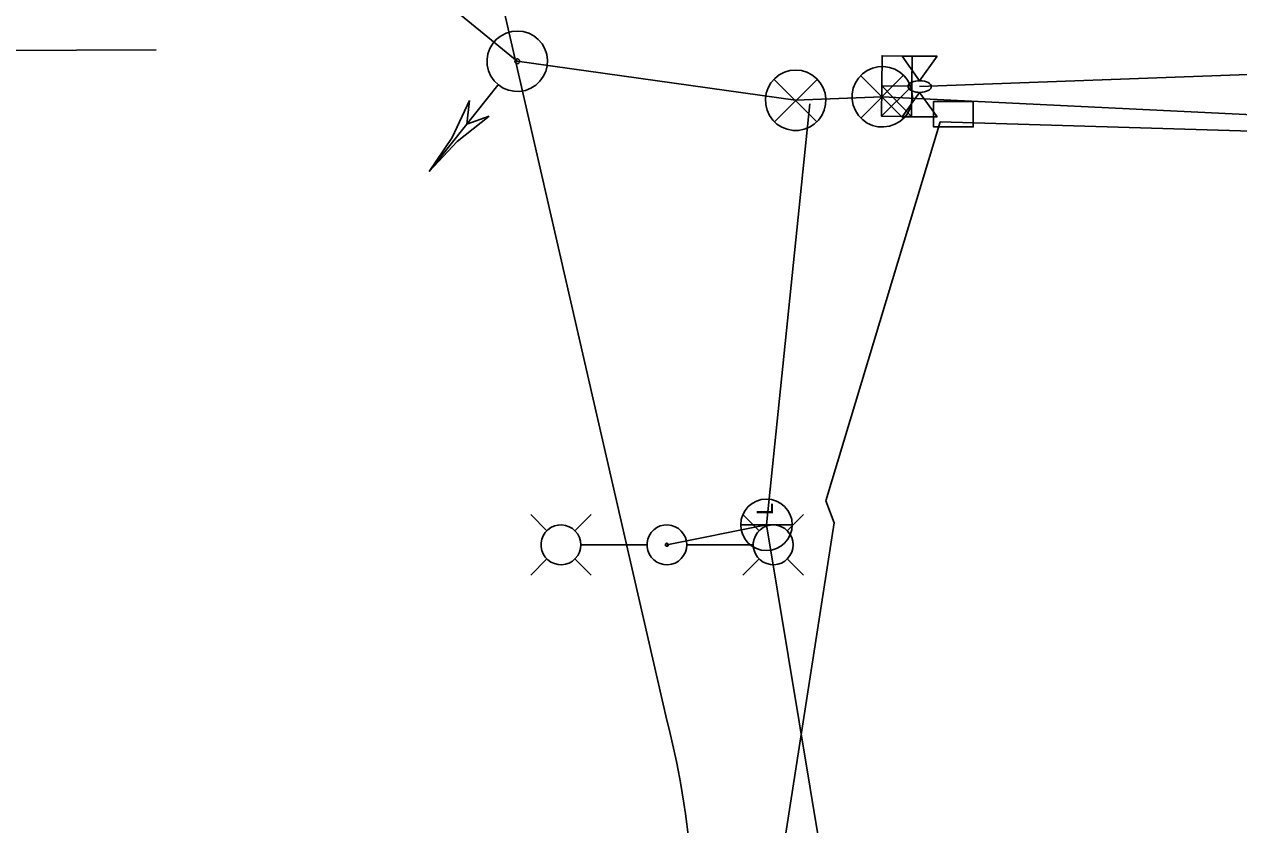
# Model space of a CAD drawing. Extents: x 596028 to 606371, y 330010 to 403088.
# Drawn here: x 604440.4 to 604572.9, y 339345.4 to 339432.7 of the extents above; entities that cross this region are included whole.
import ezdxf

# ---------------------------------------------------------------- set-up
doc = ezdxf.new("R2010")
doc.units = 0
for name, color, linetype in [('Default', 7, 'Continuous'), ('E_FTMS', 7, 'Continuous'), ('E_FTMS_Conduit', 7, 'Continuous'), ('E_LTG', 7, 'Continuous'), ('E_LTG_CID', 7, 'Continuous'), ('E_SIG', 7, 'Continuous'), ('E_SIG_Conduit', 7, 'Continuous'), ('E_UTL_E_Bold', 7, 'Continuous'), ('E_UTL_E_UG', 7, 'Continuous'), ('E_UTL_FO_MH', 7, 'Continuous'), ('E_UTL_FO_UG', 7, 'Continuous'), ('E_UTL_FO_UG_MWFN', 7, 'Continuous')]:
    doc.layers.add(name, color=color, linetype=linetype)

# ---------------------------------------------------------------- blocks, each defined once
blk = doc.blocks.new('_U276')
at = {"layer": 'E_LTG'}
blk.add_lwpolyline([(0.0007, -0.171), (0.0007, 0.1718)], dxfattribs=at)
blk.add_circle((0.0007, 0.0004), 0.1714, dxfattribs=at)
blk.add_arc((0.0007, 0.0004), 0.1714, 90, 270, dxfattribs=at)
blk.add_text('L', height=0.108, dxfattribs=at).set_placement((0.066, -0.0422))
blk = doc.blocks.new('POINT_DISPLAY')
at = {"layer": 'Default'}
blk.add_line((0, 0), (0, 0), dxfattribs=at)
blk = doc.blocks.new('CBX')
at = {"layer": 'E_SIG'}
for p, q in [((0, 16.5), (-32.9, -16.5)), ((-32.9, 16.5), (0, -16.5)), ((0, -16.5), (0, 16.5))]:
    blk.add_line(p, q, dxfattribs=at)
blk.add_lwpolyline([(-32.9, -16.5), (-32.9, 16.5), (32.9, 16.5), (32.9, -16.5)], close=True, dxfattribs=at)
blk.add_blockref('POINT_DISPLAY', (0, 0), dxfattribs=at)

msp = doc.modelspace()

# ---------------------------------------------------------------- linework, layer by layer
at = {"layer": 'E_FTMS'}
msp.add_line((604426.58, 339429.82), (604454.79, 339429.94), dxfattribs=at)
at = {"layer": 'E_FTMS_Conduit'}
for points in [[(604527.89, 339380.73), (604540.37, 339422.08)], [(604487.12, 339110.95), (604528.77, 339378.34)]]:
    msp.add_lwpolyline(points, dxfattribs=at)
at = {"layer": 'E_LTG'}
for points in [[(604497.43, 339377.45), (604495.66, 339379.22)], [(604500.48, 339377.45), (604502.26, 339379.22)], [(604520.6, 339377.45), (604518.83, 339379.22)], [(604523.65, 339377.45), (604525.43, 339379.22)], [(604501.13, 339375.92), (604501.09, 339376.34), (604500.98, 339376.73), (604500.79, 339377.1), (604500.53, 339377.42), (604500.22, 339377.7), (604499.86, 339377.9), (604499.47, 339378.04), (604499.06, 339378.1), (604498.65, 339378.08), (604498.25, 339377.98), (604497.87, 339377.81), (604497.53, 339377.57), (604497.25, 339377.27), (604497.02, 339376.92), (604496.87, 339376.54), (604496.79, 339376.13), (604496.79, 339375.72), (604496.87, 339375.31), (604497.02, 339374.93), (604497.25, 339374.58), (604497.53, 339374.28), (604497.87, 339374.04), (604498.25, 339373.87), (604498.65, 339373.77), (604499.06, 339373.75), (604499.47, 339373.81), (604499.86, 339373.94), (604500.22, 339374.15), (604500.53, 339374.42), (604500.79, 339374.75), (604500.98, 339375.12), (604501.09, 339375.51), (604501.13, 339375.92)], [(604512.7, 339375.92), (604512.66, 339376.33), (604512.54, 339376.73), (604512.35, 339377.1), (604512.1, 339377.42), (604511.79, 339377.7), (604511.43, 339377.9), (604511.04, 339378.04), (604510.63, 339378.1), (604510.21, 339378.08), (604509.81, 339377.98), (604509.44, 339377.81), (604509.1, 339377.57), (604508.81, 339377.27), (604508.59, 339376.92), (604508.44, 339376.54), (604508.36, 339376.13), (604508.36, 339375.72), (604508.44, 339375.31), (604508.59, 339374.93), (604508.81, 339374.58), (604509.1, 339374.28), (604509.44, 339374.04), (604509.81, 339373.87), (604510.21, 339373.77), (604510.63, 339373.75), (604511.04, 339373.81), (604511.43, 339373.94), (604511.79, 339374.15), (604512.1, 339374.42), (604512.35, 339374.75), (604512.54, 339375.11), (604512.66, 339375.51), (604512.7, 339375.92)], [(604524.3, 339375.92), (604524.26, 339376.33), (604524.15, 339376.73), (604523.96, 339377.1), (604523.7, 339377.42), (604523.39, 339377.7), (604523.03, 339377.9), (604522.64, 339378.04), (604522.23, 339378.1), (604521.82, 339378.08), (604521.42, 339377.98), (604521.04, 339377.81), (604520.7, 339377.57), (604520.42, 339377.27), (604520.19, 339376.92), (604520.04, 339376.54), (604519.96, 339376.13), (604519.96, 339375.72), (604520.04, 339375.31), (604520.19, 339374.93), (604520.42, 339374.58), (604520.7, 339374.28), (604521.04, 339374.04), (604521.42, 339373.87), (604521.82, 339373.77), (604522.23, 339373.75), (604522.64, 339373.81), (604523.03, 339373.94), (604523.39, 339374.15), (604523.7, 339374.42), (604523.96, 339374.75), (604524.15, 339375.11), (604524.26, 339375.51), (604524.3, 339375.92)], [(604501.17, 339375.92), (604508.35, 339375.92)], [(604510.69, 339375.92), (604510.69, 339375.95), (604510.68, 339375.99), (604510.66, 339376.01), (604510.64, 339376.04), (604510.62, 339376.06), (604510.59, 339376.07), (604510.56, 339376.08), (604510.53, 339376.09), (604510.5, 339376.09), (604510.47, 339376.08), (604510.44, 339376.07), (604510.42, 339376.05), (604510.39, 339376.03), (604510.38, 339376), (604510.36, 339375.97), (604510.36, 339375.94), (604510.36, 339375.91), (604510.36, 339375.88), (604510.38, 339375.85), (604510.39, 339375.82), (604510.42, 339375.8), (604510.44, 339375.78), (604510.47, 339375.77), (604510.5, 339375.76), (604510.53, 339375.76), (604510.56, 339375.76), (604510.59, 339375.77), (604510.62, 339375.79), (604510.64, 339375.81), (604510.66, 339375.83), (604510.68, 339375.86), (604510.69, 339375.89), (604510.69, 339375.92)], [(604519.91, 339375.92), (604512.74, 339375.92)], [(604497.43, 339374.4), (604495.66, 339372.62)], [(604500.48, 339374.4), (604502.26, 339372.62)], [(604520.6, 339374.4), (604518.83, 339372.62)], [(604523.65, 339374.4), (604525.43, 339372.62)]]:
    msp.add_lwpolyline(points, dxfattribs=at)
at = {"layer": 'E_LTG_CID'}
msp.add_lwpolyline([(604521.4, 339378.1), (604510.52, 339375.92)], dxfattribs=at)
at = {"layer": 'E_SIG'}
for points in [[(604492.13, 339426.12), (604492.65, 339425.78), (604493.23, 339425.54), (604493.85, 339425.42), (604494.47, 339425.41), (604495.09, 339425.52), (604495.68, 339425.75), (604496.21, 339426.09), (604496.67, 339426.51), (604497.03, 339427.02), (604497.3, 339427.59), (604497.45, 339428.2), (604497.49, 339428.82), (604497.41, 339429.45), (604497.21, 339430.04), (604496.9, 339430.59), (604496.49, 339431.07), (604496, 339431.46), (604495.45, 339431.75), (604494.85, 339431.93), (604494.22, 339432), (604493.6, 339431.94), (604492.99, 339431.77), (604492.43, 339431.49), (604491.94, 339431.11), (604491.52, 339430.64), (604491.2, 339430.1), (604490.99, 339429.51), (604490.9, 339428.89), (604490.92, 339428.26), (604491.06, 339427.65), (604491.32, 339427.07), (604491.68, 339426.56), (604492.13, 339426.12)], [(604494.03, 339428.5), (604494.07, 339428.47), (604494.12, 339428.46), (604494.16, 339428.45), (604494.21, 339428.45), (604494.26, 339428.46), (604494.3, 339428.47), (604494.35, 339428.5), (604494.38, 339428.53), (604494.41, 339428.57), (604494.43, 339428.61), (604494.44, 339428.66), (604494.44, 339428.71), (604494.44, 339428.76), (604494.42, 339428.8), (604494.4, 339428.84), (604494.37, 339428.88), (604494.33, 339428.91), (604494.29, 339428.93), (604494.24, 339428.95), (604494.19, 339428.95), (604494.15, 339428.95), (604494.1, 339428.93), (604494.06, 339428.91), (604494.02, 339428.88), (604493.99, 339428.85), (604493.96, 339428.8), (604493.95, 339428.76), (604493.94, 339428.71), (604493.94, 339428.66), (604493.95, 339428.62), (604493.97, 339428.57), (604494, 339428.53), (604494.03, 339428.5)], [(604524.58, 339427.74), (604523.96, 339427.68), (604523.35, 339427.5), (604522.8, 339427.21), (604522.3, 339426.82), (604521.89, 339426.35), (604521.58, 339425.81), (604521.37, 339425.21), (604521.28, 339424.59), (604521.31, 339423.97), (604521.46, 339423.36), (604521.72, 339422.79), (604522.09, 339422.28), (604522.54, 339421.84), (604523.07, 339421.5), (604523.65, 339421.27), (604524.27, 339421.15), (604524.89, 339421.15), (604525.51, 339421.27), (604526.09, 339421.5), (604526.62, 339421.84), (604527.07, 339422.28), (604527.44, 339422.79), (604527.7, 339423.36), (604527.85, 339423.97), (604527.88, 339424.59), (604527.79, 339425.21), (604527.58, 339425.81), (604527.27, 339426.35), (604526.86, 339426.82), (604526.36, 339427.21), (604525.81, 339427.5), (604525.21, 339427.68), (604524.58, 339427.74)], [(604537.34, 339424.82), (604537.28, 339425.45), (604537.1, 339426.05), (604536.81, 339426.61), (604536.43, 339427.1), (604535.95, 339427.51), (604535.41, 339427.82), (604534.81, 339428.03), (604534.19, 339428.12), (604533.57, 339428.09), (604532.96, 339427.94), (604532.39, 339427.68), (604531.88, 339427.32), (604531.44, 339426.86), (604531.1, 339426.33), (604530.87, 339425.75), (604530.75, 339425.14), (604530.75, 339424.51), (604530.87, 339423.89), (604531.1, 339423.31), (604531.44, 339422.78), (604531.88, 339422.33), (604532.39, 339421.96), (604532.96, 339421.7), (604533.57, 339421.55), (604534.19, 339421.53), (604534.81, 339421.61), (604535.41, 339421.82), (604535.95, 339422.13), (604536.43, 339422.54), (604536.81, 339423.04), (604537.1, 339423.59), (604537.28, 339424.2), (604537.34, 339424.82)], [(604484.56, 339416.68), (604492.09, 339426.08)], [(604522.25, 339426.7), (604526.9, 339422.09)], [(604522.29, 339422.09), (604526.95, 339426.74)], [(604536.3, 339427.16), (604531.69, 339422.5)], [(604531.69, 339427.11), (604536.34, 339422.46)], [(604484.56, 339416.68), (604487.08, 339420.37), (604488.99, 339424.41)], [(604488.99, 339424.41), (604488.69, 339421.83)], [(604484.56, 339416.68), (604487.62, 339419.94), (604491.14, 339422.69)], [(604488.69, 339421.83), (604491.14, 339422.69)]]:
    msp.add_lwpolyline(points, dxfattribs=at)
at = {"layer": 'E_SIG_Conduit'}
for p, q in [((604494.19, 339428.7), (604478.7, 339441.41)), ((604524.58, 339424.44), (604494.19, 339428.7)), ((604534.04, 339424.82), (604669.09, 339418.23)), ((604521.4, 339378.1), (604526.14, 339424.06)), ((604531.54, 339316.84), (604521.4, 339378.1))]:
    msp.add_line(p, q, dxfattribs=at)
msp.add_lwpolyline([(604524.58, 339424.44), (604534.04, 339424.82)], dxfattribs=at)
at = {"layer": 'E_UTL_E_Bold'}
for points in [[(604536.21, 339429.24), (604540.02, 339429.24)], [(604538.11, 339426.57), (604536.21, 339429.24)], [(604540.02, 339429.24), (604538.11, 339426.57)], [(604539.38, 339425.94), (604539.36, 339426.06), (604539.29, 339426.17), (604539.18, 339426.28), (604539.03, 339426.38), (604538.85, 339426.45), (604538.64, 339426.51), (604538.41, 339426.55), (604538.17, 339426.57), (604537.93, 339426.57), (604537.7, 339426.54), (604537.48, 339426.49), (604537.28, 339426.42), (604537.11, 339426.33), (604536.98, 339426.23), (604536.89, 339426.12), (604536.85, 339426), (604536.85, 339425.88), (604536.89, 339425.76), (604536.98, 339425.65), (604537.11, 339425.54), (604537.28, 339425.46), (604537.48, 339425.39), (604537.7, 339425.34), (604537.93, 339425.31), (604538.17, 339425.3), (604538.41, 339425.32), (604538.64, 339425.36), (604538.85, 339425.42), (604539.03, 339425.5), (604539.18, 339425.59), (604539.29, 339425.7), (604539.36, 339425.82), (604539.38, 339425.94)], [(604538.11, 339425.3), (604536.21, 339422.64)], [(604540.02, 339422.64), (604538.11, 339425.3)], [(604536.21, 339422.64), (604540.02, 339422.64)]]:
    msp.add_lwpolyline(points, dxfattribs=at)
at = {"layer": 'E_UTL_E_UG'}
msp.add_line((604538.11, 339425.94), (604640.66, 339429.67), dxfattribs=at)
at = {"layer": 'E_UTL_FO_MH'}
msp.add_lwpolyline([(604543.96, 339424.29), (604539.63, 339424.29), (604539.63, 339421.54), (604543.96, 339421.54)], close=True, dxfattribs=at)
at = {"layer": 'E_UTL_FO_UG'}
for points in [[(604540.37, 339422.08), (604669.09, 339418.23), (604679.26, 339422.59)], [(604527.89, 339380.73), (604528.77, 339378.34)]]:
    msp.add_lwpolyline(points, dxfattribs=at)
at = {"layer": 'E_UTL_FO_UG_MWFN'}
msp.add_line((604510.53, 339356.78), (604487.17, 339458.6), dxfattribs=at)
msp.add_arc((604413.59, 339332.24), 100, 352.9983, 14.2099, dxfattribs=at)

# ---------------------------------------------------------------- block references
at = {"layer": 'E_LTG_CID', "xscale": 16.40416666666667, "yscale": 16.40416666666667, "rotation": 89.99999999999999}
msp.add_blockref('_U276', (604521.4, 339378.1), dxfattribs=at)
at = {"layer": 'E_UTL_E_UG', "xscale": 0.1, "yscale": 0.10000000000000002, "rotation": 89.38631717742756}
msp.add_blockref('CBX', (604535.63, 339425.99), dxfattribs=at)

doc.saveas('drawing.dxf')
